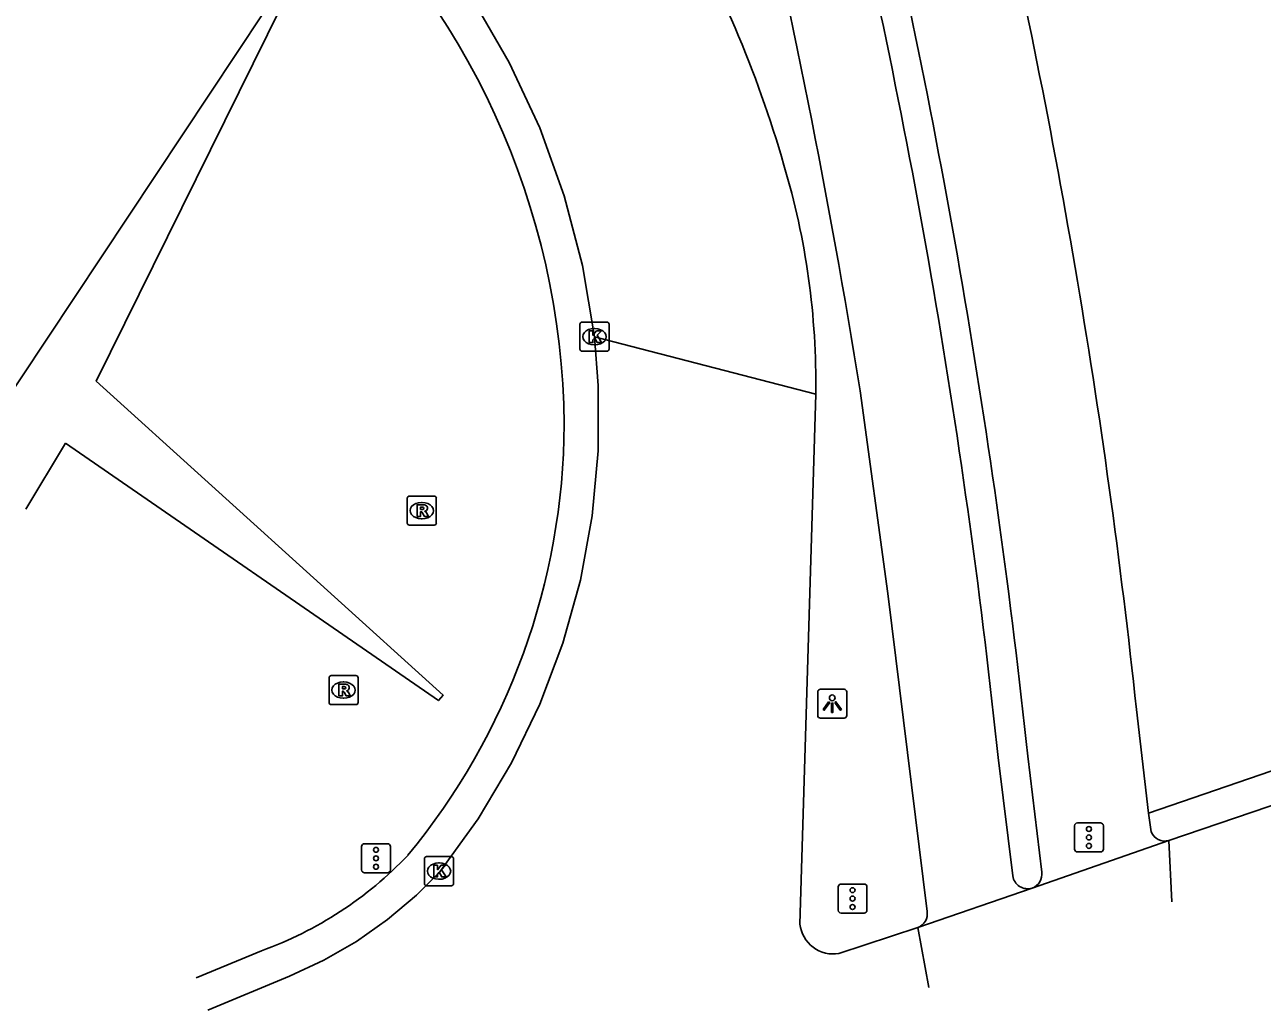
# Model space of a CAD drawing. Extents: x 160026 to 161302, y 384757 to 385701.
# Drawn here: x 160368.29 to 160410.81, y 384756.65 to 384790.5 of the extents above; entities that cross this region are included whole.
import ezdxf

# ---------------------------------------------------------------- set-up
doc = ezdxf.new("R2010")
doc.units = 0
for name, color, linetype in [('IMGEO_Berm_groen', 7, 'Continuous'), ('IMGEO_Fietspad_open', 7, 'Continuous'), ('IMGEO_Kolk', 7, 'Continuous'), ('IMGEO_Lichtpunt', 7, 'Continuous'), ('IMGEO_Rijbaan_regionaal_gesloten', 7, 'Continuous'), ('IMGEO_Rioolput', 7, 'Continuous'), ('IMGEO_Verkeerseiland_open', 7, 'Continuous'), ('IMGEO_Verkeersregelinstallatiepaal', 7, 'Continuous'), ('IMGEO_Voetpad_open', 7, 'Continuous')]:
    doc.layers.add(name, color=color, linetype=linetype)

msp = doc.modelspace()

# ---------------------------------------------------------------- linework, layer by layer
at = {"layer": 'IMGEO_Berm_groen'}
for points in [[(160369.692, 384776.125), (160382.504, 384767.283), (160382.665, 384767.473), (160370.749, 384778.254), (160377.619, 384792.177), (160377.425, 384792.323), (160367.212, 384776.944)], [(160368.333, 384773.858), (160369.692, 384776.125)]]:
    msp.add_lwpolyline(points, dxfattribs=at)
at = {"layer": 'IMGEO_Fietspad_open'}
for points in [[(160399.294, 384760.042), (160397.95, 384770.965), (160396.997, 384777.926)], [(160401.744, 384765.233), (160402.235, 384761.262)]]:
    msp.add_lwpolyline(points, dxfattribs=at)
for centre, radius, start, end in [((160127.356, 384734.431), 273.126, 9.16338, 13.38727), ((160154.005, 384739.294), 249.093, 5.97715, 13.49382), ((160402.752, 384761.343), 0.524, 188.8945, 286.5865), ((160398.797, 384759.962), 0.504, 290.8561, 9.1626)]:
    msp.add_arc(centre, radius, start, end, dxfattribs=at)
at = {"layer": 'IMGEO_Kolk'}
for p, q in [((160387.368, 384779.361), (160387.368, 384780.213)), ((160387.443, 384780.287), (160388.295, 384780.287)), ((160387.856, 384780.067), (160387.881, 384780.067)), ((160388.369, 384780.213), (160388.369, 384779.361)), ((160388.295, 384779.287), (160387.443, 384779.287)), ((160387.879, 384779.507), (160387.854, 384779.507)), ((160382.025, 384761), (160382.025, 384761.852)), ((160382.1, 384761.926), (160382.952, 384761.926)), ((160383.026, 384761.852), (160383.026, 384761)), ((160382.513, 384761.706), (160382.538, 384761.706)), ((160382.952, 384760.926), (160382.1, 384760.926)), ((160382.536, 384761.146), (160382.511, 384761.146))]:
    msp.add_line(p, q, dxfattribs=at)
for points in [[(160387.368, 384779.361), (160387.368, 384780.213)], [(160387.443, 384780.287), (160388.295, 384780.287)], [(160388.369, 384780.213), (160388.369, 384779.361)], [(160387.689, 384779.987), (160387.812, 384779.987), (160387.812, 384779.836), (160387.942, 384779.987), (160388.106, 384779.987), (160387.96, 384779.836), (160388.113, 384779.587), (160387.961, 384779.587), (160387.876, 384779.751), (160387.812, 384779.684), (160387.812, 384779.587), (160387.689, 384779.587), (160387.689, 384779.987)], [(160388.295, 384779.287), (160387.443, 384779.287)], [(160382.025, 384761), (160382.025, 384761.852)], [(160382.1, 384761.926), (160382.952, 384761.926)], [(160383.026, 384761.852), (160383.026, 384761)], [(160382.346, 384761.626), (160382.469, 384761.626), (160382.469, 384761.475), (160382.599, 384761.626), (160382.763, 384761.626), (160382.617, 384761.475), (160382.77, 384761.226), (160382.618, 384761.226), (160382.533, 384761.39), (160382.469, 384761.323), (160382.469, 384761.226), (160382.346, 384761.226), (160382.346, 384761.626)], [(160382.952, 384760.926), (160382.1, 384760.926)]]:
    msp.add_lwpolyline(points, dxfattribs=at)
for centre, start, end in [((160387.445, 384780.211), 91.552, 178.448), ((160387.445, 384780.211), 91.552, 178.448), ((160388.293, 384780.211), 1.552, 88.448), ((160388.293, 384780.211), 1.552, 88.448), ((160387.445, 384779.363), 181.552, 268.448), ((160387.445, 384779.363), 181.552, 268.448), ((160388.293, 384779.363), 271.552, 358.448), ((160388.293, 384779.363), 271.552, 358.448), ((160382.102, 384761.85), 91.552, 178.448), ((160382.102, 384761.85), 91.552, 178.448), ((160382.95, 384761.85), 1.552, 88.448), ((160382.95, 384761.85), 1.552, 88.448), ((160382.102, 384761.002), 181.552, 268.448), ((160382.102, 384761.002), 181.552, 268.448), ((160382.95, 384761.002), 271.552, 358.448), ((160382.95, 384761.002), 271.552, 358.448)]:
    msp.add_arc(centre, 0.0765, start, end, dxfattribs=at)
for centre, major_axis, ratio, start_param, end_param in [((160387.855, 384779.787), (-0.387, 0.002), 0.722429, 4.712389, 7.853982), ((160387.88, 384779.787), (-0.39, 0.002), 0.717154, 1.570796, 4.712389), ((160382.512, 384761.426), (-0.387, 0.002), 0.722429, 4.712389, 7.853982), ((160382.537, 384761.426), (-0.39, 0.002), 0.717154, 1.570796, 4.712389)]:
    msp.add_ellipse(centre, major_axis=major_axis, ratio=ratio, start_param=start_param, end_param=end_param, dxfattribs=at)
at = {"layer": 'IMGEO_Lichtpunt'}
for p, q in [((160396.439, 384767.677), (160395.631, 384767.677)), ((160396.439, 384767.677), (160395.631, 384767.677)), ((160395.537, 384767.582), (160395.537, 384766.775)), ((160395.537, 384767.582), (160395.537, 384766.775)), ((160396.533, 384766.775), (160396.533, 384767.582)), ((160396.533, 384766.775), (160396.533, 384767.582)), ((160395.631, 384766.681), (160396.439, 384766.681)), ((160395.631, 384766.681), (160396.439, 384766.681))]:
    msp.add_line(p, q, dxfattribs=at)
for points in [[(160395.911, 384767.246), (160395.95, 384767.218), (160395.762, 384766.956), (160395.724, 384766.983), (160395.911, 384767.246)], [(160396.013, 384767.198), (160396.06, 384767.198), (160396.06, 384766.876), (160396.013, 384766.876), (160396.013, 384767.198)], [(160396.123, 384767.218), (160396.161, 384767.245), (160396.348, 384766.983), (160396.309, 384766.955), (160396.123, 384767.218)]]:
    msp.add_lwpolyline(points, dxfattribs=at)
msp.add_circle((160396.036, 384767.38), 0.0994, dxfattribs=at)
for centre, start, end in [((160395.631, 384767.582), 90, 180), ((160395.631, 384767.582), 90, 180), ((160396.439, 384767.582), 0, 90), ((160396.439, 384767.582), 0, 90), ((160395.631, 384766.775), 180, 270), ((160395.631, 384766.775), 180, 270), ((160396.439, 384766.775), 270, 0), ((160396.439, 384766.775), 270, 360)]:
    msp.add_arc(centre, 0.0946, start, end, dxfattribs=at)
at = {"layer": 'IMGEO_Rijbaan_regionaal_gesloten'}
for points in [[(160358.526, 384791.855), (160360.722, 384793.37), (160367.555, 384797.581), (160368.1, 384797.832), (160369.073, 384798.198), (160370.074, 384798.476), (160371.096, 384798.663), (160372.131, 384798.758), (160373.17, 384798.76), (160374.205, 384798.67), (160375.228, 384798.487), (160376.231, 384798.214), (160377.205, 384797.852), (160378.143, 384797.405), (160379.037, 384796.876), (160380.659, 384795.27), (160382.264, 384793.38), (160383.694, 384791.355), (160384.938, 384789.209), (160385.984, 384786.962), (160386.826, 384784.63), (160387.457, 384782.232), (160387.87, 384779.787)], [(160487.786, 384789.971), (160428.21, 384769.487), (160407.598, 384762.481)], [(160387.87, 384779.787), (160387.998, 384778.105), (160387.993, 384775.863), (160387.788, 384773.63), (160387.384, 384771.424), (160386.784, 384769.263), (160385.994, 384767.164), (160385.019, 384765.145), (160383.868, 384763.22), (160382.55, 384761.406), (160381.749, 384760.602), (160380.758, 384759.762), (160379.697, 384759.014), (160378.573, 384758.363), (160377.395, 384757.816), (160374.588, 384756.646)], [(160395.467, 384777.818), (160390.747, 384779.041), (160387.87, 384779.787)], [(160394.926, 384759.609), (160395.467, 384777.818)], [(160407.598, 384762.481), (160402.902, 384760.841)], [(160407.598, 384762.481), (160407.703, 384760.375)], [(160402.902, 384760.841), (160398.976, 384759.491)], [(160398.976, 384759.491), (160396.266, 384758.596)], [(160399.353, 384757.432), (160398.976, 384759.491)]]:
    msp.add_lwpolyline(points, dxfattribs=at)
for centre, radius, start, end in [((160355.615, 384774.532), 40.332, 16.0494, 30.2816), ((160369.392, 384778.205), 26.078, 359.1497, 16.6614), ((160396.068, 384759.727), 1.148, 185.9118, 279.9118)]:
    msp.add_arc(centre, radius, start, end, dxfattribs=at)
at = {"layer": 'IMGEO_Rioolput'}
for p, q in [((160381.433, 384773.386), (160381.433, 384774.238)), ((160381.508, 384774.312), (160382.36, 384774.312)), ((160381.921, 384774.092), (160381.946, 384774.092)), ((160382.434, 384774.238), (160382.434, 384773.386)), ((160382.36, 384773.312), (160381.508, 384773.312)), ((160381.944, 384773.532), (160381.919, 384773.532)), ((160378.822, 384768.146), (160379.674, 384768.146)), ((160378.747, 384767.22), (160378.747, 384768.072)), ((160379.235, 384767.926), (160379.26, 384767.926)), ((160379.748, 384768.072), (160379.748, 384767.22)), ((160379.258, 384767.366), (160379.233, 384767.366)), ((160379.674, 384767.146), (160378.822, 384767.146))]:
    msp.add_line(p, q, dxfattribs=at)
for points in [[(160381.433, 384773.386), (160381.433, 384774.238)], [(160381.508, 384774.312), (160382.36, 384774.312)], [(160382.434, 384774.238), (160382.434, 384773.386)], [(160382.022, 384774.01), (160381.77, 384774.012), (160381.77, 384773.612)], [(160381.77, 384773.612), (160381.894, 384773.612), (160381.894, 384773.774), (160381.905, 384773.774)], [(160381.948, 384773.931), (160381.894, 384773.931), (160381.894, 384773.85)], [(160381.894, 384773.85), (160381.946, 384773.85)], [(160381.952, 384773.745), (160382.023, 384773.612), (160382.163, 384773.612), (160382.098, 384773.738)], [(160382.36, 384773.312), (160381.508, 384773.312)], [(160378.822, 384768.146), (160379.674, 384768.146)], [(160378.747, 384767.22), (160378.747, 384768.072)], [(160379.336, 384767.844), (160379.084, 384767.846), (160379.084, 384767.446)], [(160379.262, 384767.765), (160379.208, 384767.765), (160379.208, 384767.684)], [(160379.208, 384767.684), (160379.26, 384767.684)], [(160379.748, 384768.072), (160379.748, 384767.22)], [(160379.084, 384767.446), (160379.208, 384767.446), (160379.208, 384767.608), (160379.219, 384767.608)], [(160379.266, 384767.579), (160379.337, 384767.446), (160379.477, 384767.446), (160379.412, 384767.572)], [(160379.674, 384767.146), (160378.822, 384767.146)]]:
    msp.add_lwpolyline(points, dxfattribs=at)
for centre, radius, start, end in [((160381.51, 384774.236), 0.0765, 91.552, 178.448), ((160381.51, 384774.236), 0.0765, 91.552, 178.448), ((160382.358, 384774.236), 0.0765, 1.552, 88.448), ((160382.358, 384774.236), 0.0765, 1.552, 88.448), ((160381.904, 384773.721), 0.0533, 26.0293, 88.6989), ((160381.93, 384774.039), 0.19, 274.7715, 282.9687), ((160381.954, 384773.835), 0.0964, 77.0061, 93.1865), ((160381.968, 384773.892), 0.0378, 276.6634, 79.6772), ((160382.021, 384773.9), 0.109, 350.3612, 89.416), ((160382.019, 384773.9), 0.112, 277.5842, 350.9817), ((160382.003, 384773.685), 0.108, 29.5134, 73.7905), ((160381.51, 384773.388), 0.0765, 181.552, 268.448), ((160381.51, 384773.388), 0.0765, 181.552, 268.448), ((160382.358, 384773.388), 0.0765, 271.552, 358.448), ((160382.358, 384773.388), 0.0765, 271.552, 358.448), ((160378.824, 384768.07), 0.0765, 91.552, 178.448), ((160378.824, 384768.07), 0.0765, 91.552, 178.448), ((160379.672, 384768.07), 0.0765, 1.552, 88.448), ((160379.672, 384768.07), 0.0765, 1.552, 88.448), ((160379.244, 384767.873), 0.19, 274.7715, 282.9687), ((160379.268, 384767.669), 0.0964, 77.0061, 93.1865), ((160379.282, 384767.726), 0.0378, 276.6634, 79.6772), ((160379.335, 384767.734), 0.109, 350.3612, 89.416), ((160379.333, 384767.734), 0.112, 277.5842, 350.9817), ((160379.218, 384767.555), 0.0533, 26.0293, 88.6989), ((160379.317, 384767.519), 0.108, 29.5134, 73.7905), ((160378.824, 384767.222), 0.0765, 181.552, 268.448), ((160378.824, 384767.222), 0.0765, 181.552, 268.448), ((160379.672, 384767.222), 0.0765, 271.552, 358.448), ((160379.672, 384767.222), 0.0765, 271.552, 358.448)]:
    msp.add_arc(centre, radius, start, end, dxfattribs=at)
for centre, major_axis, ratio, start_param, end_param in [((160381.92, 384773.812), (-0.387, 0.002), 0.722429, 4.712389, 7.853982), ((160381.945, 384773.812), (-0.39, 0.002), 0.717154, 1.570796, 4.712389), ((160379.234, 384767.646), (-0.387, 0.002), 0.722429, 4.712389, 7.853982), ((160379.259, 384767.646), (-0.39, 0.002), 0.717154, 1.570796, 4.712389)]:
    msp.add_ellipse(centre, major_axis=major_axis, ratio=ratio, start_param=start_param, end_param=end_param, dxfattribs=at)
at = {"layer": 'IMGEO_Verkeerseiland_open'}
for points in [[(160500, 384795.122), (160492.065, 384792.661), (160406.9, 384763.418)], [(160376.423, 384758.688), (160374.184, 384757.758)]]:
    msp.add_lwpolyline(points, dxfattribs=at)
for centre, radius, start, end in [((160360.641, 384776.507), 26.188, 0.5815, 48.6956), ((160363.385, 384776.901), 23.443, 320.448, 359.6871), ((160371.968, 384771.026), 13.118, 289.8537, 316.3586)]:
    msp.add_arc(centre, radius, start, end, dxfattribs=at)
at = {"layer": 'IMGEO_Verkeersregelinstallatiepaal'}
for p, q in [((160404.458, 384763.084), (160405.248, 384763.084)), ((160405.248, 384763.084), (160404.458, 384763.084)), ((160404.358, 384762.184), (160404.358, 384762.984)), ((160404.358, 384762.984), (160404.358, 384762.184)), ((160405.348, 384762.984), (160405.348, 384762.184)), ((160405.348, 384762.184), (160405.348, 384762.984)), ((160379.866, 384761.467), (160379.866, 384762.267)), ((160379.866, 384762.267), (160379.866, 384761.467)), ((160379.966, 384762.367), (160380.756, 384762.367)), ((160380.756, 384762.367), (160379.966, 384762.367)), ((160380.856, 384762.267), (160380.856, 384761.467)), ((160380.856, 384761.467), (160380.856, 384762.267)), ((160405.248, 384762.084), (160404.458, 384762.084)), ((160404.458, 384762.084), (160405.248, 384762.084)), ((160380.756, 384761.367), (160379.966, 384761.367)), ((160379.966, 384761.367), (160380.756, 384761.367)), ((160396.238, 384760.082), (160396.238, 384760.882)), ((160396.238, 384760.882), (160396.238, 384760.082)), ((160396.338, 384760.982), (160397.128, 384760.982)), ((160397.128, 384760.982), (160396.338, 384760.982)), ((160397.228, 384760.882), (160397.228, 384760.082)), ((160397.228, 384760.082), (160397.228, 384760.882)), ((160397.128, 384759.982), (160396.338, 384759.982)), ((160396.338, 384759.982), (160397.128, 384759.982))]:
    msp.add_line(p, q, dxfattribs=at)
for centre in [(160404.853, 384762.874), (160404.853, 384762.584), (160380.361, 384762.157), (160404.853, 384762.294), (160380.361, 384761.867), (160380.361, 384761.577), (160396.733, 384760.772), (160396.733, 384760.482), (160396.733, 384760.192)]:
    msp.add_circle(centre, 0.085, dxfattribs=at)
for centre, start, end in [((160404.458, 384762.984), 90, 180), ((160404.458, 384762.984), 90, 180), ((160405.248, 384762.984), 0, 90), ((160405.248, 384762.984), 360, 90), ((160379.966, 384762.267), 90, 180), ((160379.966, 384762.267), 90, 180), ((160380.756, 384762.267), 0, 90), ((160380.756, 384762.267), 360, 90), ((160404.458, 384762.184), 180, 270), ((160404.458, 384762.184), 180, 270), ((160405.248, 384762.184), 270, 0), ((160405.248, 384762.184), 270, 0), ((160379.966, 384761.467), 180, 270), ((160379.966, 384761.467), 180, 270), ((160380.756, 384761.467), 270, 0), ((160380.756, 384761.467), 270, 0), ((160396.338, 384760.882), 90, 180), ((160396.338, 384760.882), 90, 180), ((160397.128, 384760.882), 0, 90), ((160397.128, 384760.882), 360, 90), ((160396.338, 384760.082), 180, 270), ((160396.338, 384760.082), 180, 270), ((160397.128, 384760.082), 270, 0), ((160397.128, 384760.082), 270, 0)]:
    msp.add_arc(centre, 0.1, start, end, dxfattribs=at)
at = {"layer": 'IMGEO_Voetpad_open'}
for points in [[(160406.9, 384763.418), (160406.484, 384766.983)], [(160403.233, 384761.395), (160402.751, 384765.377)], [(160406.9, 384763.418), (160406.995, 384762.78)]]:
    msp.add_lwpolyline(points, dxfattribs=at)
for centre, radius, start, end in [((160147.952, 384738.298), 256.234, 6.0664, 13.37503), ((160163.384, 384741.011), 244.484, 6.09813, 13.28277), ((160407.454, 384762.948), 0.489, 200.0879, 287.1627), ((160402.731, 384761.319), 0.508, 289.698, 8.5877)]:
    msp.add_arc(centre, radius, start, end, dxfattribs=at)

doc.saveas('drawing.dxf')
